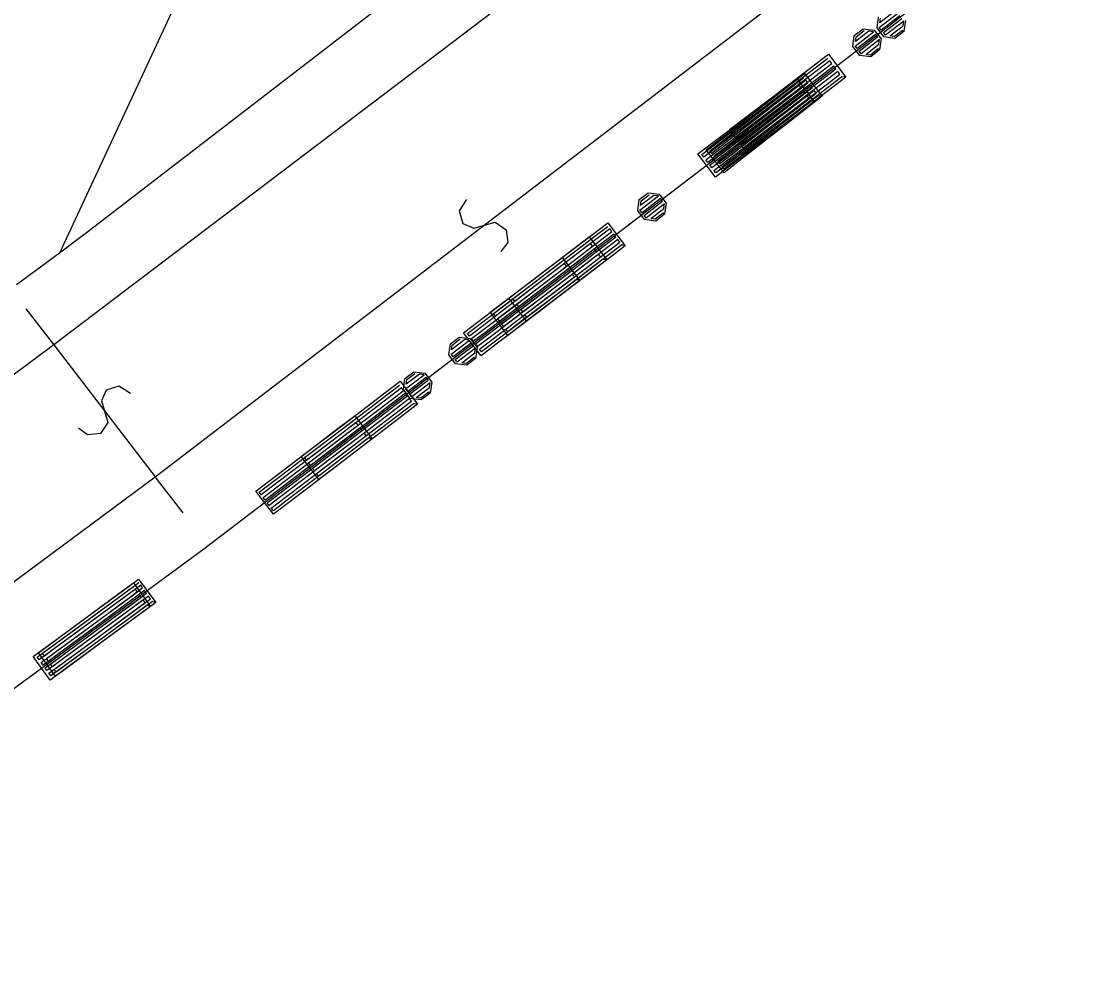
# Model space of a CAD drawing. Extents: x -266179 to -264727, y -1243225 to -1241702.
# Drawn here: x -265171.61 to -265146.07, y -1242824.81 to -1242801.83 of the extents above; entities that cross this region are included whole.
import ezdxf

# ---------------------------------------------------------------- set-up
doc = ezdxf.new("R2010")
doc.units = 0
for name, color, linetype in [('Vrstva 1', 7, 'Continuous'), ('Vrstva 19', 7, 'Continuous'), ('Vrstva 2', 7, 'Continuous'), ('Vrstva 21', 7, 'Continuous')]:
    doc.layers.add(name, color=color, linetype=linetype)

msp = doc.modelspace()

# ---------------------------------------------------------------- linework, layer by layer
at = {"layer": 'Vrstva 1'}
for p, q in [((-265161.69, -1242788.08), (-265170.69, -1242807.43)), ((-265152.7, -1242793.57), (-265170.04, -1242806.94)), ((-265146.07, -1242798.36), (-265151.22, -1242802.37)), ((-265151.22, -1242802.37), (-265155.78, -1242805.85)), ((-265155.78, -1242805.85), (-265167.21, -1242814.57)), ((-265170.04, -1242806.94), (-265170.69, -1242807.43)), ((-265170.69, -1242807.43), (-265171.73, -1242808.19)), ((-265167.21, -1242814.57), (-265177.56, -1242822.17))]:
    msp.add_line(p, q, dxfattribs=at)
at = {"layer": 'Vrstva 19'}
for p, q in [((-265146.07, -1242798.36), (-265151.22, -1242802.37)), ((-265151.22, -1242802.37), (-265155.78, -1242805.85)), ((-265155.78, -1242805.85), (-265167.21, -1242814.57)), ((-265167.21, -1242814.57), (-265177.56, -1242822.17))]:
    msp.add_line(p, q, dxfattribs=at)
for points in [[(-265150.315, -1242802.082), (-265150.53, -1242802.246), (-265150.796, -1242802.21), (-265150.96, -1242801.995), (-265150.924, -1242801.729)], [(-265150.414, -1242801.705), (-265150.86, -1242802.045), (-265150.908, -1242801.981), (-265150.463, -1242801.641)], [(-265150.575, -1242801.626), (-265150.893, -1242801.869), (-265150.878, -1242801.757)], [(-265150.28, -1242801.816), (-265150.315, -1242802.082), (-265150.348, -1242802.057), (-265150.538, -1242802.202), (-265150.651, -1242802.187), (-265150.333, -1242801.944), (-265150.317, -1242801.832), (-265150.763, -1242802.172), (-265150.811, -1242802.108), (-265150.366, -1242801.769)], [(-265150.9, -1242802.526), (-265151.113, -1242802.692), (-265151.379, -1242802.659), (-265151.545, -1242802.446), (-265151.512, -1242802.179), (-265151.299, -1242802.013), (-265151.032, -1242802.046), (-265150.866, -1242802.259), (-265150.9, -1242802.526), (-265150.932, -1242802.501), (-265151.121, -1242802.648), (-265151.234, -1242802.634), (-265150.918, -1242802.388), (-265150.904, -1242802.276), (-265151.346, -1242802.62), (-265151.395, -1242802.557), (-265150.953, -1242802.213), (-265151.002, -1242802.15), (-265151.444, -1242802.494), (-265151.493, -1242802.431), (-265151.051, -1242802.087), (-265151.164, -1242802.073), (-265151.479, -1242802.318), (-265151.465, -1242802.206), (-265151.276, -1242802.059)], [(-265151.713, -1242803.185), (-265152.723, -1242803.955), (-265153.733, -1242804.725), (-265154.098, -1242805.004), (-265154.523, -1242804.448), (-265153.513, -1242803.678), (-265152.503, -1242802.908), (-265152.137, -1242802.629), (-265151.713, -1242803.185), (-265151.811, -1242803.172), (-265152.821, -1242803.942), (-265153.831, -1242804.712), (-265154.101, -1242804.918), (-265154.15, -1242804.855), (-265153.14, -1242804.085), (-265152.13, -1242803.315), (-265151.859, -1242803.109), (-265151.908, -1242803.045), (-265152.918, -1242803.815), (-265153.928, -1242804.585), (-265154.198, -1242804.791), (-265154.247, -1242804.727), (-265153.237, -1242803.957), (-265152.227, -1242803.187), (-265151.956, -1242802.981), (-265152.005, -1242802.918), (-265153.015, -1242803.688), (-265154.025, -1242804.458), (-265154.295, -1242804.664), (-265154.344, -1242804.6), (-265153.334, -1242803.83), (-265152.324, -1242803.06), (-265152.053, -1242802.854), (-265152.102, -1242802.79), (-265153.112, -1242803.56), (-265154.122, -1242804.33), (-265154.392, -1242804.537), (-265154.441, -1242804.473), (-265153.431, -1242803.703), (-265152.421, -1242802.933), (-265152.15, -1242802.727)], [(-265152.477, -1242803.772), (-265153.487, -1242804.542), (-265154.497, -1242805.312), (-265154.863, -1242805.591), (-265155.287, -1242805.035), (-265154.277, -1242804.265), (-265153.267, -1242803.495), (-265152.902, -1242803.216), (-265152.477, -1242803.772), (-265152.559, -1242803.747), (-265153.569, -1242804.517), (-265154.579, -1242805.287), (-265154.85, -1242805.493), (-265154.898, -1242805.43), (-265153.888, -1242804.66), (-265152.878, -1242803.89), (-265152.608, -1242803.683), (-265152.656, -1242803.62), (-265153.666, -1242804.39), (-265154.676, -1242805.16), (-265154.947, -1242805.366), (-265154.995, -1242805.302), (-265153.985, -1242804.532), (-265152.975, -1242803.762), (-265152.705, -1242803.556), (-265152.753, -1242803.493), (-265153.763, -1242804.263), (-265154.773, -1242805.033), (-265155.044, -1242805.239), (-265155.092, -1242805.175), (-265154.082, -1242804.405), (-265153.072, -1242803.635), (-265152.802, -1242803.429), (-265152.85, -1242803.365), (-265153.86, -1242804.135), (-265154.87, -1242804.905), (-265155.141, -1242805.111), (-265155.189, -1242805.048), (-265154.179, -1242804.278), (-265153.169, -1242803.508), (-265152.899, -1242803.302)], [(-265152.286, -1242803.643), (-265153.288, -1242804.423), (-265154.29, -1242805.203), (-265154.653, -1242805.486), (-265155.083, -1242804.933), (-265154.081, -1242804.153), (-265153.079, -1242803.373), (-265152.716, -1242803.091), (-265152.286, -1242803.643), (-265152.384, -1242803.631), (-265153.386, -1242804.411), (-265154.388, -1242805.191), (-265154.657, -1242805.4), (-265154.706, -1242805.337), (-265153.704, -1242804.557), (-265152.701, -1242803.777), (-265152.433, -1242803.568), (-265152.482, -1242803.505), (-265153.484, -1242804.285), (-265154.487, -1242805.065), (-265154.755, -1242805.274), (-265154.804, -1242805.21), (-265153.802, -1242804.43), (-265152.8, -1242803.65), (-265152.531, -1242803.441), (-265152.581, -1242803.378), (-265153.583, -1242804.158), (-265154.585, -1242804.938), (-265154.853, -1242805.147), (-265154.902, -1242805.084), (-265153.9, -1242804.304), (-265152.898, -1242803.524), (-265152.63, -1242803.315), (-265152.679, -1242803.252), (-265153.681, -1242804.032), (-265154.683, -1242804.812), (-265154.951, -1242805.021), (-265155.001, -1242804.958), (-265153.998, -1242804.178), (-265152.996, -1242803.398), (-265152.728, -1242803.189)], [(-265156.09, -1242806.489), (-265156.304, -1242806.653), (-265156.571, -1242806.617), (-265156.734, -1242806.402), (-265156.699, -1242806.136), (-265156.484, -1242805.972), (-265156.218, -1242806.008), (-265156.054, -1242806.223), (-265156.09, -1242806.489), (-265156.122, -1242806.463), (-265156.313, -1242806.609), (-265156.425, -1242806.594), (-265156.107, -1242806.351), (-265156.092, -1242806.239), (-265156.537, -1242806.579), (-265156.586, -1242806.515), (-265156.14, -1242806.175), (-265156.189, -1242806.112), (-265156.634, -1242806.451), (-265156.683, -1242806.388), (-265156.237, -1242806.048), (-265156.349, -1242806.033), (-265156.667, -1242806.276), (-265156.652, -1242806.163), (-265156.462, -1242806.018)], [(-265157.038, -1242807.252), (-265158.048, -1242808.022), (-265159.058, -1242808.792), (-265159.423, -1242809.07), (-265159.848, -1242808.514), (-265158.838, -1242807.744), (-265157.828, -1242806.974), (-265157.462, -1242806.695), (-265157.038, -1242807.252), (-265157.12, -1242807.226), (-265158.13, -1242807.996), (-265159.14, -1242808.766), (-265159.41, -1242808.972), (-265159.459, -1242808.909), (-265158.449, -1242808.139), (-265157.439, -1242807.369), (-265157.168, -1242807.163), (-265157.217, -1242807.099), (-265158.227, -1242807.869), (-265159.237, -1242808.639), (-265159.507, -1242808.845), (-265159.556, -1242808.782), (-265158.546, -1242808.012), (-265157.536, -1242807.241), (-265157.265, -1242807.035), (-265157.314, -1242806.972), (-265158.324, -1242807.742), (-265159.334, -1242808.512), (-265159.604, -1242808.718), (-265159.653, -1242808.654), (-265158.643, -1242807.884), (-265157.633, -1242807.114), (-265157.363, -1242806.908), (-265157.411, -1242806.844), (-265158.421, -1242807.615), (-265159.431, -1242808.385), (-265159.701, -1242808.591), (-265159.75, -1242808.527), (-265158.74, -1242807.757), (-265157.73, -1242806.987), (-265157.46, -1242806.781)], [(-265157.487, -1242807.592), (-265158.497, -1242808.362), (-265159.507, -1242809.132), (-265159.873, -1242809.411), (-265160.297, -1242808.854), (-265159.287, -1242808.084), (-265158.277, -1242807.314), (-265157.912, -1242807.035), (-265157.487, -1242807.592), (-265157.585, -1242807.579), (-265158.595, -1242808.349), (-265159.605, -1242809.119), (-265159.875, -1242809.325), (-265159.924, -1242809.261), (-265158.914, -1242808.491), (-265157.904, -1242807.721), (-265157.634, -1242807.515), (-265157.682, -1242807.452), (-265158.692, -1242808.222), (-265159.702, -1242808.992), (-265159.972, -1242809.198), (-265160.021, -1242809.134), (-265159.011, -1242808.364), (-265158.001, -1242807.594), (-265157.731, -1242807.388), (-265157.779, -1242807.324), (-265158.789, -1242808.094), (-265159.799, -1242808.864), (-265160.069, -1242809.071), (-265160.118, -1242809.007), (-265159.108, -1242808.237), (-265158.098, -1242807.467), (-265157.828, -1242807.261), (-265157.876, -1242807.197), (-265158.886, -1242807.967), (-265159.896, -1242808.737), (-265160.167, -1242808.943), (-265160.215, -1242808.88), (-265159.205, -1242808.11), (-265158.195, -1242807.34), (-265157.925, -1242807.134)], [(-265158.132, -1242808.086), (-265159.142, -1242808.856), (-265160.152, -1242809.626), (-265160.518, -1242809.905), (-265160.942, -1242809.349), (-265159.932, -1242808.579), (-265158.922, -1242807.809), (-265158.557, -1242807.53), (-265158.132, -1242808.086), (-265158.214, -1242808.061), (-265159.224, -1242808.831), (-265160.234, -1242809.601), (-265160.505, -1242809.807), (-265160.553, -1242809.744), (-265159.543, -1242808.974), (-265158.533, -1242808.204), (-265158.263, -1242807.997), (-265158.311, -1242807.934), (-265159.321, -1242808.704), (-265160.331, -1242809.474), (-265160.602, -1242809.68), (-265160.65, -1242809.616), (-265159.64, -1242808.846), (-265158.63, -1242808.076), (-265158.36, -1242807.87), (-265158.408, -1242807.807), (-265159.418, -1242808.577), (-265160.428, -1242809.347), (-265160.699, -1242809.553), (-265160.747, -1242809.489), (-265159.737, -1242808.719), (-265158.727, -1242807.949), (-265158.457, -1242807.743), (-265158.505, -1242807.679), (-265159.515, -1242808.449), (-265160.525, -1242809.219), (-265160.796, -1242809.426), (-265160.844, -1242809.362), (-265159.834, -1242808.592), (-265158.824, -1242807.822), (-265158.554, -1242807.616)], [(-265160.65, -1242809.968), (-265160.865, -1242810.132), (-265161.131, -1242810.096), (-265161.295, -1242809.881), (-265161.259, -1242809.615), (-265161.045, -1242809.451), (-265160.778, -1242809.487), (-265160.615, -1242809.702), (-265160.65, -1242809.968), (-265160.683, -1242809.942), (-265160.873, -1242810.088), (-265160.986, -1242810.073), (-265160.668, -1242809.83), (-265160.652, -1242809.718), (-265161.098, -1242810.058), (-265161.146, -1242809.994), (-265160.701, -1242809.655), (-265160.749, -1242809.591), (-265161.195, -1242809.931), (-265161.243, -1242809.867), (-265160.798, -1242809.527), (-265160.91, -1242809.512), (-265161.228, -1242809.755), (-265161.213, -1242809.643), (-265161.022, -1242809.497)], [(-265161.745, -1242810.803), (-265161.96, -1242810.967), (-265162.226, -1242810.931), (-265162.389, -1242810.716), (-265162.354, -1242810.45), (-265162.139, -1242810.286), (-265161.873, -1242810.322), (-265161.709, -1242810.537), (-265161.745, -1242810.803), (-265161.777, -1242810.777), (-265161.968, -1242810.923), (-265162.08, -1242810.908), (-265161.762, -1242810.665), (-265161.747, -1242810.553), (-265162.192, -1242810.893), (-265162.241, -1242810.829), (-265161.795, -1242810.489), (-265161.844, -1242810.426), (-265162.289, -1242810.765), (-265162.338, -1242810.702), (-265161.892, -1242810.362), (-265162.004, -1242810.347), (-265162.322, -1242810.59), (-265162.307, -1242810.478), (-265162.117, -1242810.332)], [(-265162.048, -1242811.071), (-265163.058, -1242811.841), (-265164.068, -1242812.611), (-265164.433, -1242812.89), (-265164.858, -1242812.334), (-265163.848, -1242811.564), (-265162.838, -1242810.794), (-265162.472, -1242810.515), (-265162.048, -1242811.071), (-265162.146, -1242811.058), (-265163.156, -1242811.828), (-265164.166, -1242812.598), (-265164.436, -1242812.804), (-265164.485, -1242812.741), (-265163.475, -1242811.971), (-265162.465, -1242811.201), (-265162.194, -1242810.994), (-265162.243, -1242810.931), (-265163.253, -1242811.701), (-265164.263, -1242812.471), (-265164.533, -1242812.677), (-265164.582, -1242812.613), (-265163.572, -1242811.843), (-265162.562, -1242811.073), (-265162.291, -1242810.867), (-265162.34, -1242810.804), (-265163.35, -1242811.574), (-265164.36, -1242812.344), (-265164.63, -1242812.55), (-265164.679, -1242812.486), (-265163.669, -1242811.716), (-265162.659, -1242810.946), (-265162.388, -1242810.74), (-265162.437, -1242810.676), (-265163.447, -1242811.446), (-265164.457, -1242812.216), (-265164.727, -1242812.423), (-265164.776, -1242812.359), (-265163.766, -1242811.589), (-265162.756, -1242810.819), (-265162.485, -1242810.613)], [(-265163.142, -1242811.906), (-265164.152, -1242812.676), (-265165.162, -1242813.446), (-265165.528, -1242813.725), (-265165.952, -1242813.168), (-265164.942, -1242812.398), (-265163.932, -1242811.628), (-265163.567, -1242811.35), (-265163.142, -1242811.906), (-265163.24, -1242811.893), (-265164.25, -1242812.663), (-265165.26, -1242813.433), (-265165.53, -1242813.639), (-265165.579, -1242813.576), (-265164.569, -1242812.805), (-265163.559, -1242812.035), (-265163.289, -1242811.829), (-265163.337, -1242811.766), (-265164.347, -1242812.536), (-265165.357, -1242813.306), (-265165.627, -1242813.512), (-265165.676, -1242813.448), (-265164.666, -1242812.678), (-265163.656, -1242811.908), (-265163.386, -1242811.702), (-265163.434, -1242811.638), (-265164.444, -1242812.408), (-265165.454, -1242813.179), (-265165.725, -1242813.385), (-265165.773, -1242813.321), (-265164.763, -1242812.551), (-265163.753, -1242811.781), (-265163.483, -1242811.575), (-265163.531, -1242811.511), (-265164.541, -1242812.281), (-265165.551, -1242813.051), (-265165.822, -1242813.257), (-265165.87, -1242813.194), (-265164.86, -1242812.424), (-265163.85, -1242811.654), (-265163.58, -1242811.448)], [(-265168.366, -1242815.853), (-265169.389, -1242816.604), (-265170.413, -1242817.356), (-265170.784, -1242817.628), (-265171.198, -1242817.064), (-265170.174, -1242816.312), (-265169.151, -1242815.561), (-265168.78, -1242815.288), (-265168.366, -1242815.853), (-265168.447, -1242815.826), (-265169.471, -1242816.578), (-265170.495, -1242817.329), (-265170.769, -1242817.53), (-265170.816, -1242817.466), (-265169.792, -1242816.714), (-265168.769, -1242815.963), (-265168.495, -1242815.761), (-265168.542, -1242815.697), (-265169.566, -1242816.449), (-265170.589, -1242817.2), (-265170.863, -1242817.402), (-265170.911, -1242817.337), (-265169.887, -1242816.585), (-265168.863, -1242815.834), (-265168.589, -1242815.632), (-265168.637, -1242815.568), (-265169.66, -1242816.32), (-265170.684, -1242817.071), (-265170.958, -1242817.273), (-265171.005, -1242817.208), (-265169.982, -1242816.456), (-265168.958, -1242815.705), (-265168.684, -1242815.503), (-265168.731, -1242815.439), (-265169.755, -1242816.191), (-265170.779, -1242816.942), (-265171.053, -1242817.144), (-265171.1, -1242817.079), (-265170.077, -1242816.327), (-265169.053, -1242815.576), (-265168.779, -1242815.374)], [(-265168.494, -1242815.947), (-265169.518, -1242816.699), (-265170.541, -1242817.45), (-265170.912, -1242817.723), (-265171.326, -1242817.158), (-265170.303, -1242816.407), (-265169.279, -1242815.655), (-265168.908, -1242815.383), (-265168.494, -1242815.947), (-265168.576, -1242815.92), (-265169.599, -1242816.672), (-265170.623, -1242817.424), (-265170.897, -1242817.625), (-265170.944, -1242817.56), (-265169.921, -1242816.809), (-265168.897, -1242816.057), (-265168.623, -1242815.856), (-265168.671, -1242815.791), (-265169.694, -1242816.543), (-265170.718, -1242817.295), (-265170.992, -1242817.496), (-265171.039, -1242817.431), (-265170.016, -1242816.68), (-265168.992, -1242815.928), (-265168.718, -1242815.727), (-265168.765, -1242815.662), (-265169.789, -1242816.414), (-265170.813, -1242817.166), (-265171.087, -1242817.367), (-265171.134, -1242817.302), (-265170.11, -1242816.551), (-265169.087, -1242815.799), (-265168.813, -1242815.598), (-265168.86, -1242815.533), (-265169.884, -1242816.285), (-265170.907, -1242817.037), (-265171.181, -1242817.238), (-265171.229, -1242817.173), (-265170.205, -1242816.422), (-265169.181, -1242815.67), (-265168.907, -1242815.469)]]:
    msp.add_lwpolyline(points, dxfattribs=at)
at = {"layer": 'Vrstva 2'}
for p, q in [((-265154.94, -1242797.59), (-265170.83, -1242809.64)), ((-265168.38, -1242812.82), (-265152.53, -1242800.7)), ((-265171.5, -1242808.77), (-265170.83, -1242809.64)), ((-265170.83, -1242809.64), (-265186.95, -1242821.6)), ((-265170.83, -1242809.64), (-265168.38, -1242812.82)), ((-265184.56, -1242824.81), (-265168.38, -1242812.82)), ((-265167.71, -1242813.69), (-265168.38, -1242812.82))]:
    msp.add_line(p, q, dxfattribs=at)
for points in [[(-265160.871, -1242806.134), (-265161.05, -1242806.41), (-265160.955, -1242806.715), (-265160.692, -1242806.828), (-265160.174, -1242806.683), (-265159.912, -1242806.861), (-265159.875, -1242807.173), (-265160.039, -1242807.386)], [(-265168.98, -1242810.812), (-265169.257, -1242810.633), (-265169.562, -1242810.729), (-265169.674, -1242810.993), (-265169.527, -1242811.511), (-265169.704, -1242811.773), (-265170.015, -1242811.811), (-265170.23, -1242811.648)]]:
    msp.add_lwpolyline(points, dxfattribs=at)
at = {"layer": 'Vrstva 21'}
for p, q in [((-265146.07, -1242798.36), (-265151.22, -1242802.37)), ((-265151.22, -1242802.37), (-265155.78, -1242805.85)), ((-265155.78, -1242805.85), (-265167.21, -1242814.57)), ((-265167.21, -1242814.57), (-265177.56, -1242822.17))]:
    msp.add_line(p, q, dxfattribs=at)

doc.saveas('drawing.dxf')
